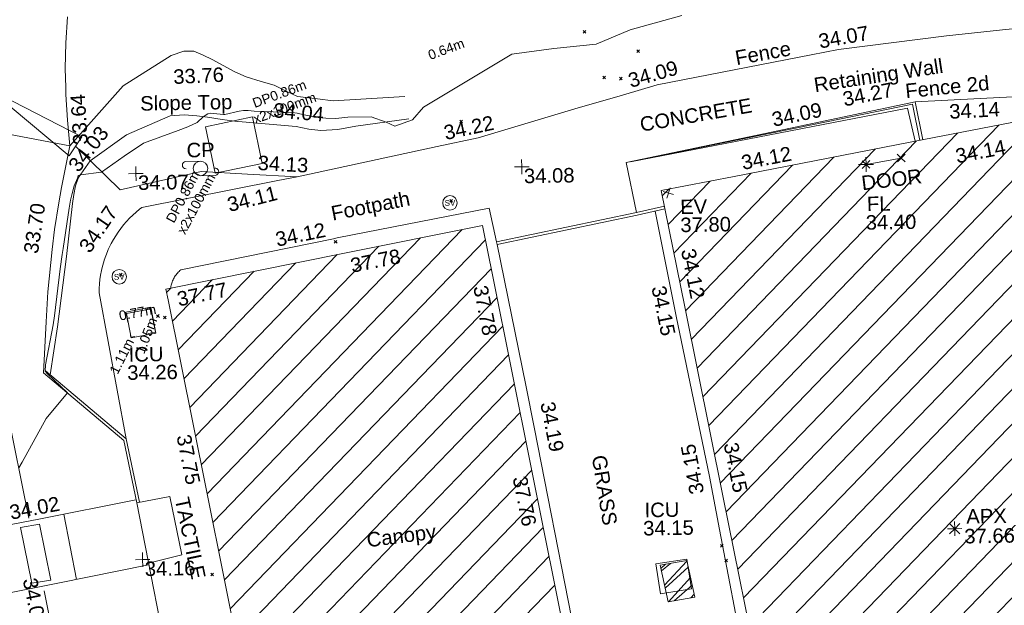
# Model space of a CAD drawing. Header units: millimetres. Extents: x -287732 to 520720, y -88450 to 287754.
# Tile 322 of 383: x 210553 to 236064, y 247163 to 262329. Entities that reach past the tile are written whole.
import ezdxf

# ---------------------------------------------------------------- set-up
doc = ezdxf.new("R2010")
doc.units = ezdxf.units.MM
for name, pattern in [('IMPORT-HIDDEN2 _3_', [4762.5, 3175, -1587.5]), ('IMPORT-UG_ELEC_LV_QLB2 _2_', [2700, 1500, -300.0000000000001, 0, -250, 150, -300.0000000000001, 0, -200]), ('IMPORT-UG_ELEC_STREET LIGHTING_QLB2 _2_', [2700, 1500, -300.0000000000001, 0, -250, 150, -300.0000000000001, 0, -200]), ('IMPORT-UG_UNIDENTIFIED_QLA _2_', [2350, 1500, -300.0000000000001, 0, -50, 150, -300.0000000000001, 0, -50])]:
    doc.linetypes.add(name, pattern=pattern)
for name, color, linetype, lineweight, true_color in [('00_TOPO_APEX_BUILDING', 7, 'Continuous', 9, 0x666666), ('00_TOPO_EAVE', 7, 'Continuous', 9, 0x666666), ('00_TOPO_FURN_POLE_CAMERA', 7, 'Continuous', 9, 0x666666), ('00_TOPO_LEVEL_FLOOR', 7, 'Continuous', 9, 0x666666), ('00_TOPO_SERV_STOP_VALVE', 7, 'Continuous', 9, 0x666666), ('00_UAV_APEX_BUILDING', 7, 'Continuous', 9, 0x666666), ('00_UAV_BUILDING_CANOPY', 7, 'Continuous', 9, 0xff7fff), ('00_UAV_BUILDING_HATCH', 7, 'Continuous', 9, 0x999999), ('00_UAV_BUILDING_OUTLINE', 5, 'Continuous', 9, 0x0000ff), ('00_UAV_CONCRETE', 9, 'Continuous', 9, 0x808080), ('00_UAV_EAVE', 7, 'Continuous', 9, 0x666666), ('00_UAV_FENCE', 7, 'Continuous', 9, 0x264c2f), ('00_UAV_FENCE_2D', 7, 'Continuous', 9, 0x264c2f), ('00_UAV_FOOTPATH', 7, 'Continuous', 9, 0xa50000), ('00_UAV_FURN_POLE_CAMERA', 7, 'Continuous', 9, 0x5200a5), ('00_UAV_GATE', 7, 'Continuous', 9, 0xa50000), ('00_UAV_INT_DOOR', 7, 'Continuous', 9, 0x7f4f3f), ('00_UAV_KERB_BOTTOM', 1, 'Continuous', 9, 0xff0000), ('00_UAV_KERB_TOP', 7, 'Continuous', 9, 0xa500a5), ('00_UAV_LEVEL_FLOOR', 7, 'Continuous', 9, 0x666666), ('00_UAV_LEVEL_SPOT', 7, 'Continuous', 9, 0x666666), ('00_UAV_ROAD_MARKING_WHITE_CONTINUOUS', 7, 'Continuous', 9, 0x999999), ('00_UAV_ROAD_MARKING_WHITE_DASH', 7, 'Continuous', 9, 0x999999), ('00_UAV_SERV_IC', 5, 'Continuous', 9, 0x0000ff), ('00_UAV_SLOPE_BOTTOM', 30, 'Continuous', 9, 0xff7f00), ('00_UAV_SLOPE_TOP', 40, 'Continuous', 9, 0xffbf00), ('00_UAV_TRACK', 7, 'Continuous', 9, 0x666666), ('00_UAV_WALL_RETAINING', 7, 'Continuous', 9, 0x7c00a5), ('01_DTM_CONTOUR_MNR', 7, 'Continuous', 9, 0xa5a552), ('12333-PUM-2D-U-0001-C01 - Rev2_REVIT IMPORT_dwg', 7, 'Continuous', 9, 0x767676), ('PUM-CHAMBER EXTENTS', 6, 'IMPORT-HIDDEN2 _3_', 9, 0xff00ff), ('PUM-ELECTRIC-LV-QLB2', 1, 'IMPORT-UG_ELEC_LV_QLB2 _2_', 9, 0xff0000), ('PUM-ELECTRIC-MH', 1, 'Continuous', 9, 0xff0000), ('PUM-UNIDENTIFIED UTILITIES-QLA', 7, 'IMPORT-UG_UNIDENTIFIED_QLA _2_', 9, 0x52a500)]:
    doc.layers.add(name, color=color, linetype=linetype, lineweight=lineweight, true_color=true_color)
for name, color, linetype, lineweight in [('00_UAV_PEDASTRIAN', 7, 'Continuous', 9), ('00_UAV_ROAD_EDGE', 7, 'Continuous', 9), ('00_UAV_SURFACE', 7, 'Continuous', 9), ('00_UAV_SURVEY_TEXT', 7, 'Continuous', 9), ('GEN-TEXT', 7, 'Continuous', 9)]:
    doc.layers.add(name, color=color, linetype=linetype, lineweight=lineweight)
doc.styles.add('Arial_1', font='arial.ttf', dxfattribs={"height": 250})
doc.styles.add('Swis721 Lt BT', font='swissl.ttf', dxfattribs={"height": 399.9999999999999})
doc.styles.add('Swis721 Lt BT_2', font='swissl.ttf', dxfattribs={"height": 375})
pattern_1 = [(45, (0, 0), (-441.9417382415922, 441.9417382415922), [])]

# ---------------------------------------------------------------- blocks, each defined once
blk = doc.blocks.new('12333-PUM-2D-U-0001-C01 - Rev2_REVIT IMPORT_dwg_MSL_Apex_SYM-2077252-Site Location Plan Proposed')
at = {"layer": '00_TOPO_APEX_BUILDING', "color": 254, "true_color": 0xcccccc, "flags": 128}
for points in [[(0, -500.8627267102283), (0, 0), (-500.8627267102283, 0)], [(354.163430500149, 354.1634305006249), (0, 0), (-354.1634305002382, 354.1634305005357)], [(354.1634305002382, -354.1634305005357), (0, 0), (-354.163430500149, -354.1634305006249)], [(500.8627267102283, 0), (0, 0), (0, 500.8627267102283)]]:
    blk.add_lwpolyline(points, dxfattribs=at)
blk = doc.blocks.new('12333-PUM-2D-U-0001-C01 - Rev2_REVIT IMPORT_dwg_MSL_Eaves_SYM_1-V82-Site Location Plan Proposed')
at = {"layer": '00_TOPO_EAVE', "color": 254, "true_color": 0xcccccc}
for p, q in [((356.5791934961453, -116.0873754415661), (-356.5791934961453, 116.0873754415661)), ((-116.0873754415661, -356.5791934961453), (116.0873754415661, 356.5791934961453))]:
    blk.add_line(p, q, dxfattribs=at)
blk = doc.blocks.new('12333-PUM-2D-U-0001-C01 - Rev2_REVIT IMPORT_dwg_MSL_cctvPole_SYM-2077583-Site Location Plan Proposed')
at = {"layer": '00_TOPO_FURN_POLE_CAMERA', "color": 254, "true_color": 0xcccccc}
for p, q in [((0, 500.1082586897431), (-1000.216517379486, 500.1082586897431)), ((0, -500.1082586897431), (1000.21651737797, -500.1082586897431))]:
    blk.add_line(p, q, dxfattribs=at)
blk.add_circle((0, 0), 500.1082586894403, dxfattribs=at)
for centre, radius, start, end in [((-1000.216517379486, 250.0541293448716), 250.0541293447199, 89.99999999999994, 269.9999999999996), ((1000.21651737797, -250.0541293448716), 250.0541293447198, 269.9999999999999, 89.99999999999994)]:
    blk.add_arc(centre, radius, start, end, dxfattribs=at)
blk = doc.blocks.new('12333-PUM-2D-U-0001-C01 - Rev2_REVIT IMPORT_dwg__U58-2077588-Site Location Plan Proposed')
at = {"layer": '00_UAV_GATE', "color": 9, "true_color": 0xe1aaaa, "flags": 128}
blk.add_lwpolyline([(169.9634222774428, 247.2092940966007), (-169.9634222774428, -247.2092940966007), (-4224.036577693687, 3268.209294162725), (-4563.963422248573, 2773.790705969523)], close=True, dxfattribs=at)
blk = doc.blocks.new('12333-PUM-2D-U-0001-C01 - Rev2_REVIT IMPORT_dwg_MSL_Sluice_Valve_SYM-2077246-Site Location Plan Proposed')
at = {"layer": '00_TOPO_SERV_STOP_VALVE', "color": 254, "true_color": 0xcccccc}
blk.add_circle((0, 0), 500.0000000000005, dxfattribs=at)
at = {"layer": '00_TOPO_SERV_STOP_VALVE', "insert": (0, 198.9876086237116), "char_height": 399.9999999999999, "width": 785.1100955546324, "attachment_point": 2, "line_spacing_factor": 1.005061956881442, "style": 'Swis721 Lt BT'}
blk.add_mtext('SV', dxfattribs=at)
blk = doc.blocks.new('12333-PUM-2D-U-0001-C01 - Rev2_REVIT IMPORT_dwg_MSL_FLlvl_SYM-V156-Site Location Plan Proposed')
at = {"layer": '00_TOPO_LEVEL_FLOOR', "color": 254, "true_color": 0xcccccc, "flags": 128}
for points in [[(0, -38.9261101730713), (0, 0), (-38.9261101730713, 0)], [(38.9261101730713, 0), (0, 0), (0, 38.9261101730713)]]:
    blk.add_lwpolyline(points, dxfattribs=at)
blk = doc.blocks.new('12333-PUM-2D-U-0001-C01 - Rev2_REVIT IMPORT_dwg_MSL_Node_Linework-V178-Site Location Plan Proposed')
at = {"layer": '00_UAV_INT_DOOR', "color": 9, "true_color": 0xd4c4bf, "flags": 128}
for points in [[(530.3860888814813, 530.3860888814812), (0, 0), (-530.3860888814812, 530.3860888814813)], [(530.3860888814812, -530.3860888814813), (0, 0), (-530.3860888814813, -530.3860888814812)]]:
    blk.add_lwpolyline(points, dxfattribs=at)
blk = doc.blocks.new('12333-PUM-2D-U-0001-C01 - Rev2_REVIT IMPORT_dwg_UAV-2077255-Site Location Plan Proposed')
at = {"layer": '00_UAV_LEVEL_SPOT', "color": 254, "true_color": 0xcccccc, "flags": 128}
for points in [[(0, -500.0000000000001), (0, 0), (-500.0000000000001, 0)], [(500.0000000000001, 0), (0, 0), (0, 500.0000000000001)]]:
    blk.add_lwpolyline(points, dxfattribs=at)
blk = doc.blocks.new('12333-PUM-2D-U-0001-C01 - Rev2_REVIT IMPORT_dwg_MGS62954_T2_Galway_ITM_3d_Rev1-2077680-Site Location Plan Proposed')
at = {"layer": '00_UAV_BUILDING_HATCH', "true_color": 0xcccccc}
h = blk.add_hatch(dxfattribs=at)
h.set_pattern_fill('FP_1', color=254, style=0, pattern_type=2)
h.set_pattern_definition(pattern_1)
h.paths.add_polyline_path([(534124497.0780003, 725775488.5585002), (534146780.0780002, 725779531.5585002), (534146621.0780002, 725780328.5585002), (534183857.1075001, 725787049.1125003), (534184497.1075001, 725783702.1125001), (534202575.1075001, 725786975.1125003), (534201976.1075, 725790381.1125002), (534239197.0865001, 725797194.0905002), (534239338.0865001, 725796376.0905002), (534261663.0865001, 725800388.0905001), (534259564.2060555, 725811742.1253061), (534258677.2803519, 725812121.8622999), (534251257.0865, 725810806.0905002), (534250975.0865, 725812184.0905002), (534249213.0865002, 725811873.0905002), (534249448.0865, 725810468.0905002), (534244617.0865, 725809642.0905), (534241121.0865001, 725828862.0905001), (534229957.0865001, 725826793.0905), (534233411.0865, 725807582.0905), (534221779.0865001, 725805445.0905001), (534220752.0865002, 725810867.0905001), (534215719.0865001, 725809946.0905001), (534216316.0865001, 725806625.0905002), (534217076.0865, 725806760.0905002), (534217446.0865001, 725804662.0905001), (534205756.3195001, 725802533.2090001), (534204628.3195002, 725808845.209), (534205810.3195, 725809078.2090003), (534204970.3195001, 725813494.2090002), (534194424.3195002, 725811546.2090002), (534194268.3195002, 725812372.2090002), (534192207.3195, 725812030.2090002), (534192421.3195001, 725810057.2090002), (534184208.6855001, 725808590.6470003), (534184063.6855002, 725809679.6470002), (534175719.6855002, 725808111.6470002), (534177568.6855002, 725797421.6470003), (534162796.3485001, 725794713.2465), (534162440.3485001, 725796856.2465003), (534164478.3485001, 725797191.2465001), (534163879.3485, 725800515.2465003), (534159002.3485001, 725799595.2465), (534159605.3485001, 725796262.2465003), (534160352.3485001, 725796441.2465003), (534160696.3485001, 725794215.2465001), (534156777.3485001, 725793541.2465), (534156175.3485001, 725796880.2465001), (534147633.3485, 725795342.2465001), (534144688.0165001, 725811270.4695), (534133601.7440002, 725809323.8415003), (534137148.0780001, 725790044.5585002), (534122321.0780001, 725787372.5585002), (534124333.8503805, 725776380.0093426)])
h = blk.add_hatch(dxfattribs=at)
h.set_pattern_fill('FP_1', color=254, style=0, pattern_type=2)
h.set_pattern_definition(pattern_1)
h.paths.add_polyline_path([(534123474.7440001, 725791963.8415002), (534131706.5552848, 725793469.1464441), (534128957.5552849, 725808502.146444), (534120725.7440002, 725806996.8415002), (534122494.7619715, 725797322.9065558)])
at = {"layer": '00_UAV_BUILDING_CANOPY', "color": 254, "true_color": 0xcccccc, "flags": 128}
blk.add_lwpolyline([(534123474.7440001, 725791963.8415), (534122575.3480502, 725796882.2188427), (534121675.9521003, 725801800.5961854), (534120776.5561504, 725806718.973528), (534120725.7440001, 725806996.8415002), (534125366.3110696, 725807845.4358507), (534128957.5552847, 725808502.146444), (534129200.2500692, 725807174.9617604), (534130099.6506978, 725802256.5588334), (534130999.0513262, 725797338.1559062), (534131706.5552847, 725793469.1464438), (534130657.1589315, 725793277.2492461), (534125738.7424676, 725792377.8461424)], close=True, dxfattribs=at)
at = {"layer": '00_UAV_BUILDING_OUTLINE', "color": 254, "true_color": 0xcccccc, "flags": 128}
blk.add_lwpolyline([(534145471.5569957, 725779294.1420649), (534140552.598896, 725778401.6523825), (534135633.6407962, 725777509.1626998), (534130714.6826964, 725776616.6730175), (534125795.7245966, 725775724.1833348), (534124497.0780001, 725775488.5585003), (534123834.290714, 725779108.3030348), (534122933.7541481, 725784026.490788), (534122321.078, 725787372.5585), (534123893.9394296, 725787656.0066514), (534128814.4465261, 725788542.7399731), (534133734.9536231, 725789429.4732949), (534137148.0780001, 725790044.5585), (534136870.9754526, 725791550.9982308), (534135966.4373851, 725796468.4271553), (534135061.8993174, 725801385.8560798), (534134157.3612499, 725806303.2850043), (534133601.744, 725809323.8415002), (534135501.3773927, 725809657.3963133), (534140425.9638073, 725810522.0997385), (534144688.0165, 725811270.4695)], dxfattribs=at)
at = {"layer": '00_UAV_CONCRETE', "color": 254, "true_color": 0xcccccc, "flags": 128}
for points in [[(534132954.6997489, 725808764.4056115), (534132706.2505001, 725810061.824), (534136318.9376995, 725810756.8832787), (534140216.0941732, 725811506.6727339)], [(534122671.1587315, 725787435.6471704), (534122632.744, 725787634.8415), (534127346.0910778, 725788524.7910765), (534128479.7440002, 725788738.8415), (534132260.2469236, 725789446.6338897), (534136790.744, 725790294.8415002), (534136720.829603, 725790679.3143917), (534135826.2787223, 725795598.6239864), (534135548.7440001, 725797124.8415), (534134961.4422969, 725800523.2086376), (534134724.7440002, 725801892.8415), (534134052.1828346, 725805439.6985927), (534133942.7440001, 725806016.8415002), (534133435.284753, 725808793.5789006)]]:
    blk.add_lwpolyline(points, dxfattribs=at)
at = {"layer": '00_UAV_FENCE', "color": 254, "true_color": 0xcccccc, "flags": 128}
blk.add_lwpolyline([(534118445.2505001, 725810732.8240001), (534119581.2505002, 725809589.8240002), (534121690.2505003, 725810020.8240001), (534122890.6544285, 725809936.8391653), (534124177.2505003, 725809846.8240002), (534127815.8637124, 725810561.4136437), (534128887.2505002, 725810771.8240002), (534131402.2505001, 725811473.8240001), (534132645.3745165, 725811813.1742333), (534133545.2505001, 725812058.8240002), (534137549.4098302, 725812770.240124), (534138256.2505003, 725812895.8240001), (534141063.2505002, 725813203.8240001), (534142514.8148212, 725813330.0469844), (534143041.2505001, 725813375.8240001)], dxfattribs=at)
at = {"layer": '00_UAV_FENCE_2D', "color": 254, "true_color": 0xcccccc, "flags": 128}
blk.add_lwpolyline([(534132815.7440001, 725810079.8415), (534140021.0165, 725811344.4695), (534140200.9496489, 725810482.5897173)], dxfattribs=at)
at = {"layer": '00_UAV_FOOTPATH', "color": 254, "true_color": 0xcccccc, "flags": 128}
for points in [[(534153762.3485, 725807764.2465001), (534151326.621761, 725807298.5762748), (534151298.3485001, 725807489.2465), (534148996.2611949, 725807147.884783), (534146375.3485, 725806759.2465001), (534145943.4317635, 725809069.2651187), (534145614.2505001, 725810829.824), (534143949.2505003, 725811624.8240001), (534142586.4338306, 725811581.6919957), (534140216.0941732, 725811506.6727339)], [(534119626.907641, 725803133.717619), (534118990.744, 725806926.8415002), (534118995.5472915, 725807042.864171), (534119005.2048949, 725807158.5839294), (534119019.6998675, 725807273.7977633), (534119039.0067802, 725807388.3035488), (534119063.0917619, 725807501.9004035), (534119091.9125596, 725807614.3890402), (534119125.4186118, 725807725.5721155), (534119142.2505001, 725807775.824), (534119182.4725918, 725807884.7575353), (534119227.221065, 725807991.911191), (534119250.6931113, 725808042.0963316), (534119276.4174156, 725808097.0969831), (534119329.9753362, 725808200.13038), (534119387.8008685, 725808300.8306264), (534119449.7925665, 725808399.0210594), (534119515.841676, 725808494.5294198), (534119585.832324, 725808587.1881536), (534119659.6417236, 725808676.8347057), (534119737.1403875, 725808763.3118057), (534119818.1923572, 725808846.4677435), (534119902.6554399, 725808926.1566352), (534119990.3814583, 725809002.2386793), (534120081.2165116, 725809074.5804021), (534120142.2505001, 725809119.8240001), (534123670.942585, 725809755.60074), (534124177.2505002, 725809846.8240001)], [(534129312.2505001, 725808071.824), (534129137.2505001, 725808943.8240001), (534125187.2505001, 725808240.824), (534125090.695425, 725808222.8757244), (534121120.2505, 725807484.824), (534121097.3385038, 725807466.5619328), (534121075.2113414, 725807447.3564297), (534121053.9078313, 725807427.2411835), (534121033.4653469, 725807406.2514836), (534121013.9197516, 725807384.4241527), (534120995.3053347, 725807361.7974836), (534120977.6547525, 725807338.4111708), (534120972.2505, 725807330.8240001), (534120955.9171757, 725807306.4994202), (534120940.616786, 725807281.5122085), (534120926.3761734, 725807255.9062011), (534120913.2203204, 725807229.7263193), (534120901.1723071, 725807203.0184919), (534120890.2532696, 725807175.8295734), (534120880.4823635, 725807148.2072623), (534120871.8767306, 725807120.2000178), (534120864.451468, 725807091.8569736), (534120858.2196022, 725807063.2278537), (534120853.1920658, 725807034.3628826), (534120851.27958, 725807019.7974843)]]:
    blk.add_lwpolyline(points, dxfattribs=at)
at = {"layer": '00_UAV_INT_DOOR', "color": 254, "true_color": 0xcccccc}
blk.add_line((534138918.2505, 725809904.824), (534139834.2505001, 725810056.824), dxfattribs=at)
at = {"layer": '00_UAV_KERB_BOTTOM', "color": 254, "true_color": 0xcccccc, "flags": 128}
for points in [[(534133676.8186862, 725808915.705627), (534132954.6997489, 725808764.4056114), (534129312.2505001, 725808071.824)], [(534117519.7440001, 725804883.8415002), (534119562.744, 725803096.8415002), (534119876.7440001, 725801473.8415)]]:
    blk.add_lwpolyline(points, dxfattribs=at)
at = {"layer": '00_UAV_KERB_TOP', "color": 254, "true_color": 0xcccccc, "flags": 128}
for points in [[(534133689.4862373, 725808846.8397784), (534132968.416195, 725808695.7595295), (534129325.3261523, 725808003.0560764)], [(534117565.8301928, 725804936.5298558), (534119626.907641, 725803133.717619), (534119945.4696087, 725801487.137767)]]:
    blk.add_lwpolyline(points, dxfattribs=at)
at = {"layer": '00_UAV_PEDASTRIAN', "color": 254, "true_color": 0xcccccc}
for p, q in [((534117346.8000001, 725800961.4000002), (534116851.5000002, 725800885.2000002)), ((534117613.5000002, 725799513.6000001), (534117346.8000001, 725800961.4000002)), ((534117118.2000002, 725799437.4000002), (534116851.5000002, 725800885.2000002)), ((534117613.5000002, 725799513.6000001), (534117118.2000002, 725799437.4000002))]:
    blk.add_line(p, q, dxfattribs=at)
at = {"layer": '00_UAV_ROAD_EDGE', "color": 254, "true_color": 0xcccccc, "flags": 128}
for points in [[(534114902.2505001, 725811452.824), (534118304.3925, 725810751.9670002), (534118064.6644763, 725809676.3274529), (534117992.8658889, 725809275.851436), (534117870.189844, 725808591.5926567), (534117793.3924999, 725808070.9670001), (534117666.3813376, 725806976.2806863), (534117604.3925, 725806200.9670001), (534117519.7440001, 725804883.8415002)], [(534119876.7440001, 725801473.8415), (534120748.771987, 725796550.5560611)]]:
    blk.add_lwpolyline(points, dxfattribs=at)
at = {"layer": '00_UAV_ROAD_MARKING_WHITE_CONTINUOUS', "color": 254, "true_color": 0xcccccc}
blk.add_line((534118276.1641119, 725799514.7367886), (534117980.8540134, 725801210.52486), dxfattribs=at)
at = {"layer": '00_UAV_ROAD_MARKING_WHITE_CONTINUOUS', "color": 254, "true_color": 0xcccccc, "flags": 128}
for points in [[(534111466.7796367, 725800049.3943529), (534114161.7796367, 725800559.3943528), (534116381.4443644, 725800932.6061195), (534117331.7796367, 725801092.394353), (534119853.7796367, 725801551.394353)], [(534120148.7796367, 725799858.3943529), (534117794.7796367, 725799426.3943529), (534115232.2741036, 725798962.9228665), (534114355.7796368, 725798804.3943529), (534112206.7796367, 725798335.3943529)]]:
    blk.add_lwpolyline(points, dxfattribs=at)
at = {"layer": '00_UAV_ROAD_MARKING_WHITE_DASH', "color": 254, "true_color": 0xcccccc, "flags": 128}
for points in [[(534117072.7796369, 725801121.3943533), (534116539.7796369, 725804003.394353), (534116181.7796369, 725805991.3943532)], [(534119436.7796367, 725788320.3943529), (534118912.7796367, 725791356.3943529), (534118553.1563809, 725793239.7967803), (534118153.7796369, 725795331.3943529), (534117631.469852, 725798153.8899673), (534117430.7796369, 725799238.3943529)]]:
    blk.add_lwpolyline(points, dxfattribs=at)
at = {"layer": '00_UAV_SERV_IC', "color": 254, "true_color": 0xcccccc, "flags": 128}
for points in [[(534120441.744, 725805859.8415), (534119799.744, 725805751.8415002), (534119693.8918332, 725806381.0738251), (534120335.8918333, 725806489.073825)], [(534133293.7440001, 725799656.8415002), (534134101.744, 725799769.8415002), (534134209.9097151, 725798996.4087764), (534133401.9097152, 725798883.4087765)]]:
    blk.add_lwpolyline(points, close=True, dxfattribs=at)
at = {"layer": '00_UAV_SLOPE_BOTTOM', "color": 254, "true_color": 0xcccccc}
blk.add_line((534140405.3127475, 725810518.4736384), (534140216.0941732, 725811506.6727339), dxfattribs=at)
at = {"layer": '00_UAV_SLOPE_BOTTOM', "color": 254, "true_color": 0xcccccc, "flags": 128}
blk.add_lwpolyline([(534126998.2505002, 725811870.8240001), (534125143.2505001, 725811790.8240002), (534124737.2505001, 725811849.824), (534124225.2505, 725811924.824), (534123926.2505, 725812063.8240001), (534123620.2505001, 725812225.824), (534123283.2505001, 725812328.824), (534122897.2505001, 725812458.824), (534122607.2505, 725812586.824), (534122215.4350125, 725812816.0255464), (534122048.2505001, 725812913.824), (534121780.2505002, 725813048.8240001), (534121559.2505001, 725813144.824), (534121294.2505001, 725813151.8240001), (534120969.2505001, 725813038.8240001), (534119707.2505001, 725812274.824), (534118304.3925, 725810751.9670002)], dxfattribs=at)
at = {"layer": '00_UAV_SLOPE_TOP', "color": 254, "true_color": 0xcccccc, "flags": 128}
blk.add_lwpolyline([(534117691.1857767, 725804826.8820692), (534117902.2505001, 725806068.824), (534118167.2505002, 725807883.824), (534118346.2505002, 725809256.824), (534118380.2505001, 725809485.824), (534118426.2505001, 725809706.8240001), (534118449.1996849, 725809763.8101784), (534118515.2505001, 725809927.8240001), (534118823.9073973, 725810351.8338295), (534119777.2505001, 725811007.824), (534120912.2505001, 725811481.8240001), (534121277.2505001, 725811502.824), (534121602.2505, 725811465.824), (534121884.2505, 725811424.824), (534122258.2505001, 725811359.824), (534122643.2505001, 725811302.8240001), (534122779.8485635, 725811288.6470472), (534124175.2505001, 725811143.824), (534124496.2505001, 725811075.8240001), (534124809.2505001, 725811029.824), (534125248.2505002, 725811050.824), (534125718.2505001, 725811130.824), (534127095.2505001, 725811292.8240001)], dxfattribs=at)
at = {"layer": '00_UAV_SURFACE', "color": 254, "true_color": 0xcccccc, "flags": 128}
for points in [[(534129312.2505001, 725808071.824), (534129325.3261523, 725808003.0560764), (534130005.3485, 725804345.2465001), (534130209.0404602, 725803205.8917489), (534131085.3485, 725798304.2465001), (534131089.1186885, 725798283.9569863), (534132002.5708381, 725793368.1550102), (534132018.3484999, 725793283.2464999), (534128313.3835, 725792583.8500003), (534127188.3874736, 725792382.3871839), (534123435.2617751, 725791710.2823447)], [(534119876.7440001, 725801473.8415), (534120732.7796367, 725801622.394353), (534121019.7796368, 725800107.394353), (534120154.4375913, 725799906.0422617)]]:
    blk.add_lwpolyline(points, dxfattribs=at)
at = {"layer": '00_UAV_TRACK', "color": 254, "true_color": 0xcccccc, "flags": 128}
blk.add_lwpolyline([(534118302.2505004, 725814086.8240002), (534118246.7818843, 725813420.4086149), (534118219.2685038, 725812752.2550046), (534118219.6316553, 725812256.7735511), (534118219.7586264, 725812083.5353377), (534118248.2513924, 725811415.4227757), (534118304.3925001, 725810751.9670004)], dxfattribs=at)
at = {"layer": '00_UAV_WALL_RETAINING', "color": 254, "true_color": 0xcccccc, "flags": 128}
blk.add_lwpolyline([(534132706.2505001, 725810061.824), (534137617.8710022, 725810976.5358003), (534140147.7285964, 725811447.6818495), (534140325.0022436, 725810504.3719939)], dxfattribs=at)
at = {"layer": '01_DTM_CONTOUR_MNR', "color": 254, "true_color": 0xcccccc, "flags": 128}
blk.add_lwpolyline([(534116830.0000001, 725802430.0000002), (534116925.9035038, 725802578.5073469), (534117560.4973107, 725803695.8782849), (534118130, 725804350), (534117616.8128264, 725804851.5256394), (534117560.0000002, 725804928.0000001), (534117573.6183627, 725805091.9712324), (534117789.2386349, 725806117.9965916), (534117829.4080766, 725806349.2984794), (534117996.3375702, 725807567.4076265), (534118053.6254181, 725807938.1872911), (534118078.466934, 725808096.6282566), (534118259.5254087, 725809133.7125497), (534118297.0568696, 725809336.6762584), (534118336.6999335, 725809515.7094146), (534118395.5716501, 725809707.2085122), (534118482.9853607, 725809909.8833482), (534118507.2436975, 725809977.5462188), (534118560.0000002, 725809990), (534119113.8095239, 725810056.1904762), (534119702.5425624, 725810460.0521934), (534120207.8785221, 725810788.2200333), (534121113.3799772, 725811099.3144017), (534121367.7134548, 725811183.3758222), (534121610.983692, 725811293.0405182), (534121770.0000001, 725811440.0000001), (534121890.7989748, 725811514.6498364), (534121951.0551655, 725811533.8829366), (534122296.2849469, 725811487.5156702), (534122333.5222672, 725811486.3663967), (534122699.6766499, 725811566.2496687), (534122816.3041981, 725811583.7395687), (534122935.5721927, 725811580.4919786), (534123092.6563861, 725811566.6812818), (534124080.0502765, 725811507.8149824), (534124202.3907806, 725811489.2961757), (534124383.4587379, 725811442.5728158), (534124599.5328885, 725811399.3346839), (534124780.7253087, 725811372.9320989), (534124948.2970434, 725811348.5022819), (534125207.0283245, 725811339.0821805), (534125516.2130259, 725811361.8955225), (534126119.1759657, 725811360.7736052), (534126510, 725811220.0000001), (534126728.6261016, 725811106.8567077), (534127189.5000001, 725811264.0000001), (534127478.4379876, 725811591.5440285), (534129796.8963336, 725812919.4620891), (534130881.104074, 725813048.0855483), (534131983.3469962, 725813140.7511057), (534132866.0813928, 725813501.1142082), (534134215.0504742, 725813843.5444536)], dxfattribs=at)
blk.add_blockref('12333-PUM-2D-U-0001-C01 - Rev2_REVIT IMPORT_dwg__U58-2077588-Site Location Plan Proposed', (534118445.2505, 725810732.8239999))
for name, p, xscale, yscale, zscale in [('12333-PUM-2D-U-0001-C01 - Rev2_REVIT IMPORT_dwg_UAV-2077255-Site Location Plan Proposed', (534120000, 725810000), 0.375, 0.375, 0.375), ('12333-PUM-2D-U-0001-C01 - Rev2_REVIT IMPORT_dwg_MSL_cctvPole_SYM-2077583-Site Location Plan Proposed', (534121676.2505, 725810103.824), 0.375, 0.375, 0.375), ('12333-PUM-2D-U-0001-C01 - Rev2_REVIT IMPORT_dwg_UAV-2077255-Site Location Plan Proposed', (534130000, 725810000), 0.375, 0.375, 0.375), ('12333-PUM-2D-U-0001-C01 - Rev2_REVIT IMPORT_dwg_MSL_Node_Linework-V178-Site Location Plan Proposed', (534139834.2505001, 725810056.824), 0.19, 0.19, 0.19), ('12333-PUM-2D-U-0001-C01 - Rev2_REVIT IMPORT_dwg_MSL_FLlvl_SYM-V156-Site Location Plan Proposed', (534138918.2505, 725809904.824), 4.94, 4.94, 4.94), ('12333-PUM-2D-U-0001-C01 - Rev2_REVIT IMPORT_dwg_MSL_Node_Linework-V178-Site Location Plan Proposed', (534138918.2505, 725809904.824), 0.19, 0.19, 0.19), ('12333-PUM-2D-U-0001-C01 - Rev2_REVIT IMPORT_dwg_MSL_Eaves_SYM_1-V82-Site Location Plan Proposed', (534133787.3485, 725809256.2465), 0.375, 0.375, 0.375), ('12333-PUM-2D-U-0001-C01 - Rev2_REVIT IMPORT_dwg_MSL_Sluice_Valve_SYM-2077246-Site Location Plan Proposed', (534128122.7440001, 725809098.8415), 0.375, 0.375, 0.375), ('12333-PUM-2D-U-0001-C01 - Rev2_REVIT IMPORT_dwg_MSL_Sluice_Valve_SYM-2077246-Site Location Plan Proposed', (534119522.3925, 725807334.967), 0.375, 0.375, 0.375), ('12333-PUM-2D-U-0001-C01 - Rev2_REVIT IMPORT_dwg_MSL_Apex_SYM-2077252-Site Location Plan Proposed', (534141051.3485, 725800434.2465001), 0.375, 0.375, 0.375), ('12333-PUM-2D-U-0001-C01 - Rev2_REVIT IMPORT_dwg_UAV-2077255-Site Location Plan Proposed', (534120000, 725800000.0000001), 0.375, 0.375, 0.375)]:
    blk.add_blockref(name, p, dxfattribs=dict(xscale=xscale, yscale=yscale, zscale=zscale))
at = {"layer": '00_UAV_APEX_BUILDING', "char_height": 375, "attachment_point": 1, "line_spacing_factor": 1.005061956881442, "style": 'Swis721 Lt BT_2'}
for s, insert, width in [('APX', (534141356.8508176, 725800933.9907457), 1130.237340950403), ('37.66', (534141297.2712781, 725800421.9843673), 1495.902363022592)]:
    blk.add_mtext(s, dxfattribs=dict(at, insert=insert, width=width))
at = {"layer": '00_UAV_BUILDING_CANOPY', "color": 251, "true_color": 0x666666, "char_height": 375, "attachment_point": 1, "line_spacing_factor": 1.005061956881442, "style": 'Swis721 Lt BT_2'}
for s, insert, width, rotation in [('37.78', (534125489.2457379, 725807699.8326681), 1495.902363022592, 10.36285951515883), ('37.77', (534120980.9002787, 725806907.7652304), 1495.902363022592, 10.621341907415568), ('37.78', (534129054.3204131, 725806975.7666341), 1495.902363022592, 280.3628595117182), ('37.75', (534121300.202093, 725803250.0292994), 1495.902363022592, 280.36285950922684), ('37.76', (534129988.5711823, 725802020.0226915), 1495.902363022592, 280.362859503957), ('Canopy', (534125795.1009436, 725800589.660635), 2113.25889379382, 6.270000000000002)]:
    blk.add_mtext(s, dxfattribs=dict(at, insert=insert, width=width, rotation=rotation))
at = {"layer": '00_UAV_BUILDING_OUTLINE', "color": 251, "true_color": 0x666666, "char_height": 375, "width": 1495.902363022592, "attachment_point": 1, "line_spacing_factor": 1.005061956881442, "style": 'Swis721 Lt BT_2'}
for s, insert, rotation in [('34.12', (534135661.9637318, 725810188.3995076), 9.958989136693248), ('34.14', (534141212.5641703, 725810261.8623098), 9.958989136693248), ('34.12', (534134453.7524263, 725807836.3528583), 280.4227785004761), ('34.15', (534135471.332756, 725802797.8972132), 280.4227785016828)]:
    blk.add_mtext(s, dxfattribs=dict(at, insert=insert, rotation=rotation))
at = {"layer": '00_UAV_CONCRETE', "color": 251, "true_color": 0x666666, "char_height": 375, "width": 1495.902363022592, "attachment_point": 1, "line_spacing_factor": 1.005061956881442, "style": 'Swis721 Lt BT_2'}
for s, insert, rotation in [('34.09', (534136470.872094, 725811290.4264393), 10.890294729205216), ('34.15', (534133670.9385255, 725806887.6962434), 280.58015541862), ('34.15', (534134208.7455348, 725801415.9372087), 99.80494035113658)]:
    blk.add_mtext(s, dxfattribs=dict(at, insert=insert, rotation=rotation))
at = {"layer": '00_UAV_EAVE', "char_height": 375, "attachment_point": 1, "line_spacing_factor": 1.005061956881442, "style": 'Swis721 Lt BT_2'}
for s, insert, width in [('EV', (534134085.6669095, 725809078.0328329), 736.078940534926), ('37.80', (534134080.9985064, 725808611.2822087), 1495.902363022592)]:
    blk.add_mtext(s, dxfattribs=dict(at, insert=insert, width=width))
at = {"layer": '00_UAV_FENCE', "color": 251, "true_color": 0x666666, "char_height": 375, "attachment_point": 1, "line_spacing_factor": 1.005061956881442, "style": 'Swis721 Lt BT_2'}
for s, insert, width, rotation in [('34.07', (534137718.8648052, 725813298.4800088), 1495.902363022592, 8.999580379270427), ('Fence', (534135550.6599694, 725812904.8260748), 1681.10932225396, 9.168012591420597), ('34.09', (534132759.4297484, 725812356.0773263), 1495.902363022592, 14.921004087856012), ('34.22', (534127965.7422343, 725811095.5379674), 1495.902363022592, 11.11094895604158), ('34.13', (534123174.6084595, 725810413.4128457), 1495.902363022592, 355.9978903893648)]:
    blk.add_mtext(s, dxfattribs=dict(at, insert=insert, width=width, rotation=rotation))
at = {"layer": '00_UAV_FENCE_2D', "color": 251, "true_color": 0x666666, "insert": (534139953.8298762, 725811975.8638033), "char_height": 375, "width": 2545.408465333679, "attachment_point": 1, "rotation": 4.676452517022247, "line_spacing_factor": 1.005061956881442, "style": 'Swis721 Lt BT_2'}
blk.add_mtext('Fence 2d', dxfattribs=at)
at = {"layer": '00_UAV_FOOTPATH', "color": 251, "true_color": 0x666666, "char_height": 375, "attachment_point": 1, "line_spacing_factor": 1.005061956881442, "style": 'Swis721 Lt BT_2'}
for s, insert, width, rotation in [('34.14', (534141092.4104033, 725811425.4582543), 1495.902363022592, 1.812758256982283), ('34.11', (534122320.4725138, 725809326.9419649), 1495.902363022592, 13.202331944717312), ('Footpath', (534125010.9952649, 725809060.2576923), 2436.183848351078, 10.144921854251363), ('34.17', (534118465.6709239, 725808151.1828219), 1495.902363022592, 54.67833491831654), ('34.12', (534123556.6090679, 725808410.3018891), 1495.902363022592, 10.530316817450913)]:
    blk.add_mtext(s, dxfattribs=dict(at, insert=insert, width=width, rotation=rotation))
at = {"layer": '00_UAV_FURN_POLE_CAMERA', "color": 251, "true_color": 0x666666, "insert": (534121323.0798657, 725810770.3778156), "char_height": 375, "width": 816.8101791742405, "attachment_point": 1, "line_spacing_factor": 1.005061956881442, "style": 'Swis721 Lt BT_2'}
blk.add_mtext('CP', dxfattribs=at)
at = {"layer": '00_UAV_INT_DOOR', "color": 251, "true_color": 0x666666, "insert": (534138773.319845, 725809610.3116751), "char_height": 375, "width": 1790.333939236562, "attachment_point": 1, "rotation": 5.87111599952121, "line_spacing_factor": 1.005061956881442, "style": 'Swis721 Lt BT_2'}
blk.add_mtext('DOOR', dxfattribs=at)
at = {"layer": '00_UAV_LEVEL_FLOOR', "char_height": 375, "attachment_point": 1, "line_spacing_factor": 1.005061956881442, "style": 'Swis721 Lt BT_2'}
for s, insert, width in [('FL', (534138922.5582652, 725809072.1632624), 683.841080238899), ('34.40', (534138884.962313, 725808591.2384077), 1495.902363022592)]:
    blk.add_mtext(s, dxfattribs=dict(at, insert=insert, width=width))
at = {"layer": '00_UAV_LEVEL_SPOT', "char_height": 375, "width": 1495.902363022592, "attachment_point": 1, "line_spacing_factor": 1.005061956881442, "style": 'Swis721 Lt BT_2'}
for s, insert in [('34.07', (534120051.8765643, 725809949.1441547)), ('34.08', (534130051.8765643, 725809949.1441547)), ('34.16', (534120051.8765643, 725799949.1441548))]:
    blk.add_mtext(s, dxfattribs=dict(at, insert=insert))
at = {"layer": '00_UAV_ROAD_EDGE', "color": 251, "true_color": 0x666666, "insert": (534117052.6185556, 725808013.2416415), "char_height": 375, "width": 1495.902363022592, "attachment_point": 1, "rotation": 80.3758776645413, "line_spacing_factor": 1.005061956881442, "style": 'Swis721 Lt BT_2'}
blk.add_mtext('33.70', dxfattribs=at)
at = {"layer": '00_UAV_ROAD_MARKING_WHITE_CONTINUOUS', "color": 251, "true_color": 0x666666, "insert": (534116545.6148523, 725801462.5121634), "char_height": 375, "width": 1495.902363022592, "attachment_point": 1, "rotation": 9.571857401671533, "line_spacing_factor": 1.005061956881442, "style": 'Swis721 Lt BT_2'}
blk.add_mtext('34.02', dxfattribs=at)
at = {"layer": '00_UAV_ROAD_MARKING_WHITE_DASH', "color": 251, "true_color": 0x666666, "insert": (534117252.328719, 725799604.2768939), "char_height": 375, "width": 1495.902363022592, "attachment_point": 1, "rotation": 280.484124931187, "line_spacing_factor": 1.005061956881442, "style": 'Swis721 Lt BT_2'}
blk.add_mtext('34.09', dxfattribs=at)
at = {"layer": '00_UAV_SERV_IC', "color": 251, "true_color": 0x666666, "char_height": 375, "attachment_point": 1, "line_spacing_factor": 1.005061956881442, "style": 'Swis721 Lt BT_2'}
for s, insert, width in [('ICU', (534119729.9326912, 725805505.6043859), 1021.012723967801), ('34.26', (534119685.1045407, 725805035.225385), 1495.902363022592), ('ICU', (534133025.1934931, 725801242.9411705), 1021.012723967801), ('34.15', (534132980.3653426, 725800772.5621697), 1495.902363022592)]:
    blk.add_mtext(s, dxfattribs=dict(at, insert=insert, width=width))
at = {"layer": '00_UAV_SLOPE_BOTTOM', "color": 251, "true_color": 0x666666, "insert": (534121006.8466718, 725812676.7653582), "char_height": 375, "width": 1495.902363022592, "attachment_point": 1, "rotation": 1.5964961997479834, "line_spacing_factor": 1.005061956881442, "style": 'Swis721 Lt BT_2'}
blk.add_mtext('33.76', dxfattribs=at)
at = {"layer": '00_UAV_SLOPE_TOP', "color": 251, "true_color": 0x666666, "insert": (534120142.662482, 725812001.2498592), "char_height": 375, "width": 2763.857699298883, "attachment_point": 1, "line_spacing_factor": 1.005061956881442, "style": 'Swis721 Lt BT_2'}
blk.add_mtext('Slope Top', dxfattribs=at)
at = {"layer": '00_UAV_SLOPE_TOP', "color": 251, "true_color": 0x666666, "char_height": 375, "width": 1495.902363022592, "attachment_point": 1, "line_spacing_factor": 1.005061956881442, "style": 'Swis721 Lt BT_2'}
for s, insert, rotation in [('34.04', (534123612.1704838, 725811769.8084695), 354.07471988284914), ('34.03', (534118221.7137871, 725810269.777105), 50.994372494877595)]:
    blk.add_mtext(s, dxfattribs=dict(at, insert=insert, rotation=rotation))
at = {"layer": '00_UAV_SURFACE', "color": 251, "true_color": 0x666666, "insert": (534130740.5376838, 725803934.2373223), "char_height": 375, "width": 1495.902363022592, "attachment_point": 1, "rotation": 280.136160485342, "line_spacing_factor": 1.005061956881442, "style": 'Swis721 Lt BT_2'}
blk.add_mtext('34.19', dxfattribs=at)
at = {"layer": '00_UAV_SURVEY_TEXT', "color": 251, "true_color": 0x666666, "char_height": 375, "attachment_point": 1, "line_spacing_factor": 1.005061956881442, "style": 'Swis721 Lt BT_2'}
for s, insert, width, rotation in [('CONCRETE', (534133053.4089296, 725811222.5806637), 3286.236302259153, 8.987434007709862), ('GRASS', (534132052.888281, 725802523.8111627), 2018.280965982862, 278.2721639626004), ('TACTILE', (534121227.1237208, 725801627.1565974), 2341.205920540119, 280.84042186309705)]:
    blk.add_mtext(s, dxfattribs=dict(at, insert=insert, width=width, rotation=rotation))
at = {"layer": '00_UAV_TRACK', "insert": (534118391.7963277, 725810764.4647827), "char_height": 375, "width": 1495.902363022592, "attachment_point": 1, "rotation": 92.40453008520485, "line_spacing_factor": 1.005061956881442, "style": 'Swis721 Lt BT_2'}
blk.add_mtext('33.64', dxfattribs=at)
at = {"layer": '00_UAV_WALL_RETAINING', "color": 251, "true_color": 0x666666, "char_height": 375, "attachment_point": 1, "line_spacing_factor": 1.005061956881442, "style": 'Swis721 Lt BT_2'}
for s, insert, width, rotation in [('Retaining Wall', (534137582.0651812, 725812169.5981044), 3832.359387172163, 7.651931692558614), ('34.27', (534138316.1387436, 725811785.1784279), 1495.902363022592, 10.549578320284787)]:
    blk.add_mtext(s, dxfattribs=dict(at, insert=insert, width=width, rotation=rotation))
blk = doc.blocks.new('12333-PUM-2D-U-0001-C01 - Rev2_REVIT IMPORT_dwg-1620468-Site Location Plan Proposed')
at = {"layer": 'PUM-CHAMBER EXTENTS', "true_color": 0xffaaff}
h = blk.add_hatch(dxfattribs=at)
h.set_pattern_fill('FP_3', color=211, style=0, pattern_type=2)
h.set_pattern_definition([(45, (-533641079.65, -725615854.3560001), (-265.1650429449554, 265.1650429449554), []), (45, (-533640902.873, -725615854.3560001), (-265.1650429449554, 265.1650429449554), [])])
h.paths.add_polyline_path([(492519.3501528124, 182810.6438214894), (493208.3501528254, 182922.6438213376), (493015.3501528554, 183877.6438212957), (492326.3501528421, 183765.6438213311), (492350.6170181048, 183645.5668455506)])
at = {"layer": 'GEN-TEXT', "color": 253, "true_color": 0xaaaaaa}
for p, q in [((490568.9948138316, 197578.2884822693), (490639.7054919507, 197648.9991603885)), ((490639.7054919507, 197578.2884822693), (490568.9948138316, 197648.9991603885)), ((491950.9948138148, 197055.2884822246), (492021.705491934, 197125.9991603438)), ((492021.705491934, 197055.2884822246), (491950.9948138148, 197125.9991603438)), ((491056.9948138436, 196386.2884822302), (491127.7054919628, 196456.9991603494)), ((491127.7054919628, 196386.2884822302), (491056.9948138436, 196456.9991603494)), ((491488.9948138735, 196349.288482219), (491559.7054919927, 196419.9991603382)), ((491559.7054919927, 196349.288482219), (491488.9948138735, 196419.9991603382)), ((487336.9948138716, 195311.2884822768), (487407.7054919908, 195381.9991603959)), ((487407.7054919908, 195311.2884822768), (487336.9948138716, 195381.9991603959)), ((487038.9948138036, 193263.2884823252), (487109.7054919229, 193333.9991604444)), ((487109.7054919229, 193263.2884823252), (487038.9948138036, 193333.9991604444)), ((484028.9948137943, 192250.2884822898), (484099.7054919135, 192320.999160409)), ((484099.7054919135, 192250.2884822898), (484028.9948137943, 192320.999160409)), ((478451.9948138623, 191498.2884823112), (478522.7054919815, 191568.9991604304)), ((478522.7054919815, 191498.2884823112), (478451.9948138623, 191568.9991604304)), ((479391.9948138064, 190411.2884822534), (479462.7054919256, 190481.9991603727)), ((479462.7054919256, 190411.2884822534), (479391.9948138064, 190481.9991603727)), ((479571.9948138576, 190367.288482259), (479642.7054919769, 190437.9991603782)), ((479642.7054919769, 190367.288482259), (479571.9948138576, 190437.9991603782)), ((493895.99481388, 184203.2884822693), (493966.7054919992, 184273.9991603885)), ((493966.7054919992, 184203.2884822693), (493895.99481388, 184273.9991603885)), ((480681.9948138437, 183696.2884822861), (480752.7054919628, 183766.9991604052)), ((480752.7054919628, 183696.2884822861), (480681.9948138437, 183766.9991604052)), ((493999.9948138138, 183821.2884822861), (494070.705491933, 183891.9991604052)), ((494070.705491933, 183821.2884822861), (493999.9948138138, 183891.9991604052))]:
    blk.add_line(p, q, dxfattribs=at)
at = {"layer": 'PUM-CHAMBER EXTENTS', "color": 211, "linetype": 'Continuous', "true_color": 0xffaaff, "flags": 128}
blk.add_lwpolyline([(492326.3501528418, 183765.6438213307), (493015.3501528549, 183877.6438212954), (493208.3501528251, 182922.6438213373), (492519.350152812, 182810.6438214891)], close=True, dxfattribs=at)
at = {"layer": 'PUM-ELECTRIC-MH', "color": 21, "true_color": 0xffaaaa, "flags": 128}
blk.add_lwpolyline([(480747.3501529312, 195326.6438213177), (481970.3501529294, 195560.6438213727), (482194.3501528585, 194350.6438212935), (480971.3501528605, 194116.643821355)], close=True, dxfattribs=at)
at = {"layer": 'PUM-UNIDENTIFIED UTILITIES-QLA', "color": 9, "true_color": 0xc5e1aa, "flags": 128}
blk.add_lwpolyline([(478600.350152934, 190561.6438213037), (479236.3501528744, 190680.643821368), (479354.3501528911, 190029.6438212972), (478718.3501529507, 189910.6438213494)], close=True, dxfattribs=at)
blk.add_blockref('12333-PUM-2D-U-0001-C01 - Rev2_REVIT IMPORT_dwg_MGS62954_T2_Galway_ITM_3d_Rev1-2077680-Site Location Plan Proposed', (-533641079.6498471, -725615854.3561786))
at = {"layer": 'PUM-ELECTRIC-LV-QLB2', "char_height": 250, "attachment_point": 2, "line_spacing_factor": 0.9417779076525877, "style": 'Arial_1'}
for s, insert, width, rotation in [('0.64m', (486973.6164863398, 197348.0229293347), 1160.025439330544, 19.273935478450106), ('DP0.86m\\Px2x100mm', (482632.0502167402, 196264.5692751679), 2038.461589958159, 19.273935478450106), ('DP0.86m\\Px2x100mm', (480016.0408710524, 193584.7175381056), 2038.461589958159, 61.05489175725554), ('0.77m', (478878.4142019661, 190671.9191000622), 1160.025439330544, 9.681528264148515), ('1.05m', (479001.2534188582, 189992.8621638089), 1160.025439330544, 67.95658232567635), ('1.11m', (478359.8057985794, 189482.7786301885), 1160.025439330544, 62.25055170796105)]:
    blk.add_mtext(s, dxfattribs=dict(at, insert=insert, width=width, rotation=rotation))

msp = doc.modelspace()

# ---------------------------------------------------------------- block references
at = {"layer": '12333-PUM-2D-U-0001-C01 - Rev2_REVIT IMPORT_dwg', "color": 254, "linetype": 'IMPORT-UG_ELEC_STREET LIGHTING_QLB2 _2_', "true_color": 0xffd4d4, "rotation": 0.9999999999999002}
msp.add_blockref('12333-PUM-2D-U-0001-C01 - Rev2_REVIT IMPORT_dwg-1620468-Site Location Plan Proposed', (-261895.0770586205, 55869.5817132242), dxfattribs=at)

doc.saveas('drawing.dxf')
